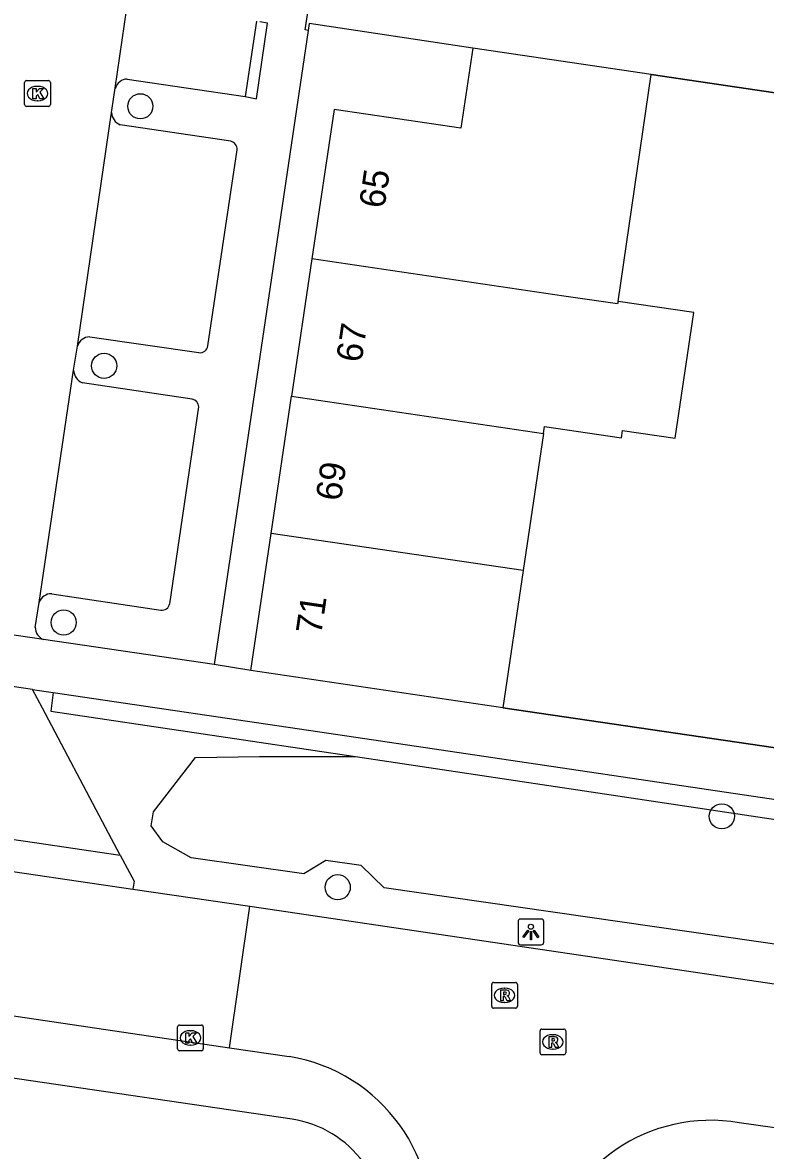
# Model space of a CAD drawing. Extents: x 164150 to 165261, y 382513 to 383432.
# Drawn here: x 164601.52 to 164630.41, y 383168.08 to 383211.93 of the extents above; entities that cross this region are included whole.
import ezdxf

# ---------------------------------------------------------------- set-up
doc = ezdxf.new("R2010")
doc.units = 0
for name, color, linetype in [('IMGEO_Boom', 7, 'Continuous'), ('IMGEO_Greppel_droge_sloot', 7, 'Continuous'), ('IMGEO_Groenvoorziening', 7, 'Continuous'), ('IMGEO_Haag', 7, 'Continuous'), ('IMGEO_Kolk', 7, 'Continuous'), ('IMGEO_Lichtpunt', 7, 'Continuous'), ('IMGEO_Muur', 7, 'Continuous'), ('IMGEO_Pand', 7, 'Continuous'), ('IMGEO_Pand_nummerreeks', 7, 'Continuous'), ('IMGEO_Parkeervlak_open', 7, 'Continuous'), ('IMGEO_Rijbaan_lokaal_open', 7, 'Continuous'), ('IMGEO_Rioolput', 7, 'Continuous'), ('IMGEO_Voetpad_open', 7, 'Continuous')]:
    doc.layers.add(name, color=color, linetype=linetype)

msp = doc.modelspace()

# ---------------------------------------------------------------- linework, layer by layer
at = {"layer": 'IMGEO_Boom'}
for centre in [(164606.105, 383208.676), (164604.697, 383198.589), (164603.124, 383188.608), (164628.716, 383181.074), (164613.781, 383178.317)]:
    msp.add_circle(centre, 0.489, dxfattribs=at)
at = {"layer": 'IMGEO_Greppel_droge_sloot'}
for points in [[(164641.818, 383174.511), (164615.59, 383178.293), (164614.693, 383179.16), (164613.319, 383179.36), (164612.464, 383178.834), (164608.081, 383179.454), (164606.976, 383180.087), (164606.53, 383180.706), (164606.611, 383181.244), (164608.245, 383183.356), (164610.738, 383183.406), (164614.468, 383183.396)], [(164614.468, 383183.396), (164630.894, 383180.943), (164651.807, 383177.82)]]:
    msp.add_lwpolyline(points, dxfattribs=at)
at = {"layer": 'IMGEO_Groenvoorziening'}
for points in [[(164619.038, 383210.933), (164612.671, 383211.899), (164612.63, 383211.627)], [(164661.52, 383204.678), (164653.323, 383205.87), (164625.972, 383209.916)]]:
    msp.add_lwpolyline(points, dxfattribs=at)
at = {"layer": 'IMGEO_Haag'}
msp.add_lwpolyline([(164602.709, 383185.888), (164602.631, 383185.164), (164614.468, 383183.396)], dxfattribs=at)
at = {"layer": 'IMGEO_Kolk'}
for p, q in [((164601.681, 383209.673), (164602.533, 383209.673)), ((164601.606, 383208.747), (164601.606, 383209.599)), ((164602.094, 383209.453), (164602.119, 383209.453)), ((164602.607, 383209.599), (164602.607, 383208.747)), ((164602.117, 383208.893), (164602.092, 383208.893)), ((164602.533, 383208.673), (164601.681, 383208.673)), ((164607.551, 383172.035), (164607.551, 383172.887)), ((164607.626, 383172.961), (164608.478, 383172.961)), ((164608.552, 383172.887), (164608.552, 383172.035)), ((164608.039, 383172.741), (164608.064, 383172.741)), ((164608.478, 383171.961), (164607.626, 383171.961)), ((164608.062, 383172.181), (164608.037, 383172.181))]:
    msp.add_line(p, q, dxfattribs=at)
for points in [[(164601.681, 383209.673), (164602.533, 383209.673)], [(164601.606, 383208.747), (164601.606, 383209.599)], [(164601.927, 383209.373), (164602.05, 383209.373), (164602.05, 383209.222), (164602.18, 383209.373), (164602.344, 383209.373), (164602.198, 383209.222), (164602.351, 383208.973), (164602.199, 383208.973), (164602.114, 383209.137), (164602.05, 383209.07), (164602.05, 383208.973), (164601.927, 383208.973), (164601.927, 383209.373)], [(164602.607, 383209.599), (164602.607, 383208.747)], [(164602.533, 383208.673), (164601.681, 383208.673)], [(164607.551, 383172.035), (164607.551, 383172.887)], [(164607.626, 383172.961), (164608.478, 383172.961)], [(164608.552, 383172.887), (164608.552, 383172.035)], [(164607.872, 383172.661), (164607.995, 383172.661), (164607.995, 383172.51), (164608.125, 383172.661), (164608.289, 383172.661), (164608.143, 383172.51), (164608.296, 383172.261), (164608.144, 383172.261), (164608.059, 383172.425), (164607.995, 383172.358), (164607.995, 383172.261), (164607.872, 383172.261), (164607.872, 383172.661)], [(164608.478, 383171.961), (164607.626, 383171.961)]]:
    msp.add_lwpolyline(points, dxfattribs=at)
for centre, start, end in [((164601.683, 383209.597), 91.552, 178.448), ((164601.683, 383209.597), 91.552, 178.448), ((164602.531, 383209.597), 1.552, 88.448), ((164602.531, 383209.597), 1.552, 88.448), ((164601.683, 383208.749), 181.552, 268.448), ((164601.683, 383208.749), 181.552, 268.448), ((164602.531, 383208.749), 271.552, 358.448), ((164602.531, 383208.749), 271.552, 358.448), ((164607.628, 383172.885), 91.552, 178.448), ((164607.628, 383172.885), 91.552, 178.448), ((164608.476, 383172.885), 1.552, 88.448), ((164608.476, 383172.885), 1.552, 88.448), ((164607.628, 383172.037), 181.552, 268.448), ((164607.628, 383172.037), 181.552, 268.448), ((164608.476, 383172.037), 271.552, 358.448), ((164608.476, 383172.037), 271.552, 358.448)]:
    msp.add_arc(centre, 0.0765, start, end, dxfattribs=at)
for centre, major_axis, ratio, start_param, end_param in [((164602.093, 383209.173), (-0.387, 0.002), 0.722429, 4.712389, 7.853982), ((164602.118, 383209.173), (-0.39, 0.002), 0.717154, 1.570796, 4.712389), ((164608.038, 383172.461), (-0.387, 0.002), 0.722429, 4.712389, 7.853982), ((164608.063, 383172.461), (-0.39, 0.002), 0.717154, 1.570796, 4.712389)]:
    msp.add_ellipse(centre, major_axis=major_axis, ratio=ratio, start_param=start_param, end_param=end_param, dxfattribs=at)
at = {"layer": 'IMGEO_Lichtpunt'}
for p, q in [((164620.794, 383176.983), (164620.794, 383176.176)), ((164620.794, 383176.983), (164620.794, 383176.176)), ((164621.696, 383177.078), (164620.888, 383177.078)), ((164621.696, 383177.078), (164620.888, 383177.078)), ((164621.79, 383176.176), (164621.79, 383176.983)), ((164621.79, 383176.176), (164621.79, 383176.983)), ((164620.888, 383176.082), (164621.696, 383176.082)), ((164620.888, 383176.082), (164621.696, 383176.082))]:
    msp.add_line(p, q, dxfattribs=at)
for points in [[(164621.168, 383176.647), (164621.207, 383176.619), (164621.019, 383176.357), (164620.981, 383176.384), (164621.168, 383176.647)], [(164621.27, 383176.599), (164621.317, 383176.599), (164621.317, 383176.277), (164621.27, 383176.277), (164621.27, 383176.599)], [(164621.38, 383176.619), (164621.418, 383176.646), (164621.605, 383176.384), (164621.566, 383176.356), (164621.38, 383176.619)]]:
    msp.add_lwpolyline(points, dxfattribs=at)
msp.add_circle((164621.293, 383176.781), 0.0994, dxfattribs=at)
for centre, start, end in [((164620.888, 383176.983), 90, 180), ((164620.888, 383176.983), 90, 180), ((164621.696, 383176.983), 0, 90), ((164621.696, 383176.983), 0, 90), ((164620.888, 383176.176), 180, 270), ((164620.888, 383176.176), 180, 270), ((164621.696, 383176.176), 270, 0), ((164621.696, 383176.176), 270, 360)]:
    msp.add_arc(centre, 0.0946, start, end, dxfattribs=at)
at = {"layer": 'IMGEO_Muur'}
for points in [[(164619.038, 383210.933), (164612.671, 383211.899)], [(164625.972, 383209.916), (164653.323, 383205.87)], [(164632.652, 383183.466), (164620.206, 383185.292)]]:
    msp.add_lwpolyline(points, dxfattribs=at)
at = {"layer": 'IMGEO_Pand'}
for points in [[(164619.038, 383210.933), (164618.573, 383207.821), (164613.641, 383208.555), (164612.779, 383202.743)], [(164625.972, 383209.916), (164619.038, 383210.933)], [(164624.679, 383201.092), (164625.972, 383209.916)], [(164612.779, 383202.743), (164611.987, 383197.408)], [(164624.679, 383201.092), (164624.665, 383200.994), (164622.575, 383201.295), (164612.779, 383202.743)], [(164621.785, 383195.961), (164621.825, 383196.229), (164624.816, 383195.786), (164624.859, 383196.076), (164626.901, 383195.773), (164627.624, 383200.656), (164624.679, 383201.092)], [(164611.196, 383192.074), (164611.987, 383197.408)], [(164611.987, 383197.408), (164621.785, 383195.961)], [(164621.785, 383195.961), (164620.996, 383190.626)], [(164610.405, 383186.739), (164611.196, 383192.074)], [(164620.996, 383190.626), (164611.196, 383192.074)], [(164620.996, 383190.626), (164620.206, 383185.292)], [(164620.206, 383185.292), (164610.405, 383186.739)]]:
    msp.add_lwpolyline(points, dxfattribs=at)
at = {"layer": 'IMGEO_Parkeervlak_open'}
msp.add_lwpolyline([(164610.617, 383211.988), (164610.18, 383209.062)], dxfattribs=at)
at = {"layer": 'IMGEO_Rijbaan_lokaal_open'}
for points in [[(164605.131, 383209.378), (164605.67, 383213.125)], [(164604.985, 383208.431), (164605.131, 383209.378)], [(164603.659, 383199.357), (164604.985, 383208.431)], [(164603.512, 383198.415), (164603.659, 383199.357)], [(164602.171, 383189.385), (164603.512, 383198.415)], [(164602.016, 383188.421), (164602.171, 383189.385)], [(164602.346, 383187.943), (164597.635, 383188.632), (164595.678, 383188.918)], [(164601.912, 383186.006), (164595.665, 383186.93)], [(164605.317, 383179.566), (164604.751, 383180.635), (164602.297, 383185.279), (164601.912, 383186.006)], [(164590.513, 383181.741), (164599.319, 383180.447), (164602.085, 383180.04), (164605.317, 383179.566)], [(164589.649, 383180.622), (164599.464, 383179.181), (164605.819, 383178.248)], [(164605.317, 383179.566), (164605.859, 383178.549), (164605.819, 383178.248)], [(164605.819, 383178.248), (164610.363, 383177.58)], [(164609.575, 383172.072), (164610.363, 383177.58)], [(164610.363, 383177.58), (164632.948, 383174.244)], [(164587.168, 383175.392), (164609.575, 383172.072)], [(164609.575, 383172.072), (164611.886, 383171.742)], [(164632.072, 383168.777), (164629.385, 383169.163)]]:
    msp.add_lwpolyline(points, dxfattribs=at)
for centre, radius, start, end in [((164602.531, 383188.424), 0.515, 180.3048, 248.9358), ((164610.796, 383165.181), 6.651, 350.9304, 80.5627), ((164628.289, 383162.734), 6.522, 80.3242, 168.4227)]:
    msp.add_arc(centre, radius, start, end, dxfattribs=at)
at = {"layer": 'IMGEO_Rioolput'}
for p, q in [((164619.842, 383174.615), (164620.694, 383174.615)), ((164619.767, 383173.689), (164619.767, 383174.541)), ((164620.255, 383174.395), (164620.28, 383174.395)), ((164620.768, 383174.541), (164620.768, 383173.689)), ((164620.278, 383173.835), (164620.253, 383173.835)), ((164620.694, 383173.615), (164619.842, 383173.615)), ((164621.721, 383172.805), (164622.573, 383172.805)), ((164621.646, 383171.879), (164621.646, 383172.731)), ((164622.134, 383172.585), (164622.159, 383172.585)), ((164622.647, 383172.731), (164622.647, 383171.879)), ((164622.157, 383172.025), (164622.132, 383172.025)), ((164622.573, 383171.805), (164621.721, 383171.805))]:
    msp.add_line(p, q, dxfattribs=at)
for points in [[(164619.842, 383174.615), (164620.694, 383174.615)], [(164619.767, 383173.689), (164619.767, 383174.541)], [(164620.356, 383174.313), (164620.104, 383174.315), (164620.104, 383173.915)], [(164620.282, 383174.234), (164620.228, 383174.234), (164620.228, 383174.153)], [(164620.228, 383174.153), (164620.28, 383174.153)], [(164620.768, 383174.541), (164620.768, 383173.689)], [(164620.104, 383173.915), (164620.228, 383173.915), (164620.228, 383174.077), (164620.239, 383174.077)], [(164620.286, 383174.048), (164620.357, 383173.915), (164620.497, 383173.915), (164620.432, 383174.041)], [(164620.694, 383173.615), (164619.842, 383173.615)], [(164621.721, 383172.805), (164622.573, 383172.805)], [(164621.646, 383171.879), (164621.646, 383172.731)], [(164622.235, 383172.503), (164621.983, 383172.505), (164621.983, 383172.105)], [(164622.161, 383172.424), (164622.107, 383172.424), (164622.107, 383172.343)], [(164622.647, 383172.731), (164622.647, 383171.879)], [(164621.983, 383172.105), (164622.107, 383172.105), (164622.107, 383172.267), (164622.118, 383172.267)], [(164622.107, 383172.343), (164622.159, 383172.343)], [(164622.165, 383172.238), (164622.236, 383172.105), (164622.376, 383172.105), (164622.311, 383172.231)], [(164622.573, 383171.805), (164621.721, 383171.805)]]:
    msp.add_lwpolyline(points, dxfattribs=at)
for centre, radius, start, end in [((164619.844, 383174.539), 0.0765, 91.552, 178.448), ((164619.844, 383174.539), 0.0765, 91.552, 178.448), ((164620.692, 383174.539), 0.0765, 1.552, 88.448), ((164620.692, 383174.539), 0.0765, 1.552, 88.448), ((164620.264, 383174.342), 0.19, 274.7715, 282.9687), ((164620.288, 383174.138), 0.0964, 77.0061, 93.1865), ((164620.302, 383174.195), 0.0378, 276.6634, 79.6772), ((164620.355, 383174.203), 0.109, 350.3612, 89.416), ((164620.353, 383174.203), 0.112, 277.5842, 350.9817), ((164619.844, 383173.691), 0.0765, 181.552, 268.448), ((164619.844, 383173.691), 0.0765, 181.552, 268.448), ((164620.238, 383174.024), 0.0533, 26.0293, 88.6989), ((164620.337, 383173.988), 0.108, 29.5134, 73.7905), ((164620.692, 383173.691), 0.0765, 271.552, 358.448), ((164620.692, 383173.691), 0.0765, 271.552, 358.448), ((164621.723, 383172.729), 0.0765, 91.552, 178.448), ((164621.723, 383172.729), 0.0765, 91.552, 178.448), ((164622.571, 383172.729), 0.0765, 1.552, 88.448), ((164622.571, 383172.729), 0.0765, 1.552, 88.448), ((164622.167, 383172.328), 0.0964, 77.0061, 93.1865), ((164622.181, 383172.385), 0.0378, 276.6634, 79.6772), ((164622.234, 383172.393), 0.109, 350.3612, 89.416), ((164622.232, 383172.393), 0.112, 277.5842, 350.9817), ((164622.117, 383172.214), 0.0533, 26.0293, 88.6989), ((164622.143, 383172.532), 0.19, 274.7715, 282.9687), ((164622.216, 383172.178), 0.108, 29.5134, 73.7905), ((164621.723, 383171.881), 0.0765, 181.552, 268.448), ((164621.723, 383171.881), 0.0765, 181.552, 268.448), ((164622.571, 383171.881), 0.0765, 271.552, 358.448), ((164622.571, 383171.881), 0.0765, 271.552, 358.448)]:
    msp.add_arc(centre, radius, start, end, dxfattribs=at)
for centre, major_axis, ratio, start_param, end_param in [((164620.254, 383174.115), (-0.387, 0.002), 0.722429, 4.712389, 7.853982), ((164620.279, 383174.115), (-0.39, 0.002), 0.717154, 1.570796, 4.712389), ((164622.133, 383172.305), (-0.387, 0.002), 0.722429, 4.712389, 7.853982), ((164622.158, 383172.305), (-0.39, 0.002), 0.717154, 1.570796, 4.712389)]:
    msp.add_ellipse(centre, major_axis=major_axis, ratio=ratio, start_param=start_param, end_param=end_param, dxfattribs=at)
at = {"layer": 'IMGEO_Voetpad_open'}
for points in [[(164612.63, 383211.627), (164612.515, 383211.648), (164613.544, 383218.419)], [(164610.18, 383209.062), (164610.616, 383208.973), (164611.052, 383211.91), (164610.746, 383211.965)], [(164612.63, 383211.627), (164608.973, 383186.975)], [(164605.596, 383209.737), (164610.18, 383209.062)], [(164609.619, 383207.315), (164605.321, 383207.961)], [(164608.73, 383199.359), (164609.865, 383206.984)], [(164604.137, 383199.71), (164608.384, 383199.101)], [(164608.117, 383197.292), (164603.854, 383197.931)], [(164607.248, 383189.341), (164608.378, 383196.991)], [(164602.66, 383189.721), (164606.896, 383189.093)], [(164608.973, 383186.975), (164602.346, 383187.943)], [(164610.405, 383186.739), (164608.973, 383186.975)], [(164601.912, 383186.006), (164602.709, 383185.888)], [(164620.206, 383185.292), (164632.652, 383183.466), (164633.051, 383186.042)], [(164602.709, 383185.888), (164613.439, 383184.306), (164653.706, 383178.336), (164659.475, 383177.492)], [(164612.008, 383169.298), (164570.471, 383175.385)]]:
    msp.add_lwpolyline(points, dxfattribs=at)
for centre, radius, start, end in [((164605.614, 383209.233), 0.504, 92.0089, 163.3304), ((164605.506, 383208.448), 0.521, 181.9195, 249.2019), ((164609.563, 383207.017), 0.303, 353.818, 79.4216), ((164604.141, 383199.204), 0.506, 90.4615, 162.4298), ((164608.427, 383199.405), 0.307, 262.0055, 351.4157), ((164604.039, 383198.425), 0.527, 181.0577, 249.4332), ((164608.082, 383196.998), 0.296, 358.6748, 83.1829), ((164602.624, 383189.25), 0.472, 85.5781, 163.4091), ((164606.948, 383189.393), 0.304, 260.1084, 350.2245), ((164611.394, 383165.168), 4.175, 350.174, 81.548)]:
    msp.add_arc(centre, radius, start, end, dxfattribs=at)

# ---------------------------------------------------------------- texts
at = {"layer": 'IMGEO_Pand_nummerreeks'}
for s, p in [('65', (164615.592, 383204.676)), ('67', (164614.704, 383198.688)), ('69', (164613.905, 383193.298)), ('71', (164613.135, 383188.11))]:
    msp.add_text(s, height=1, rotation=81.5663, dxfattribs=at).set_placement(p)

doc.saveas('drawing.dxf')
